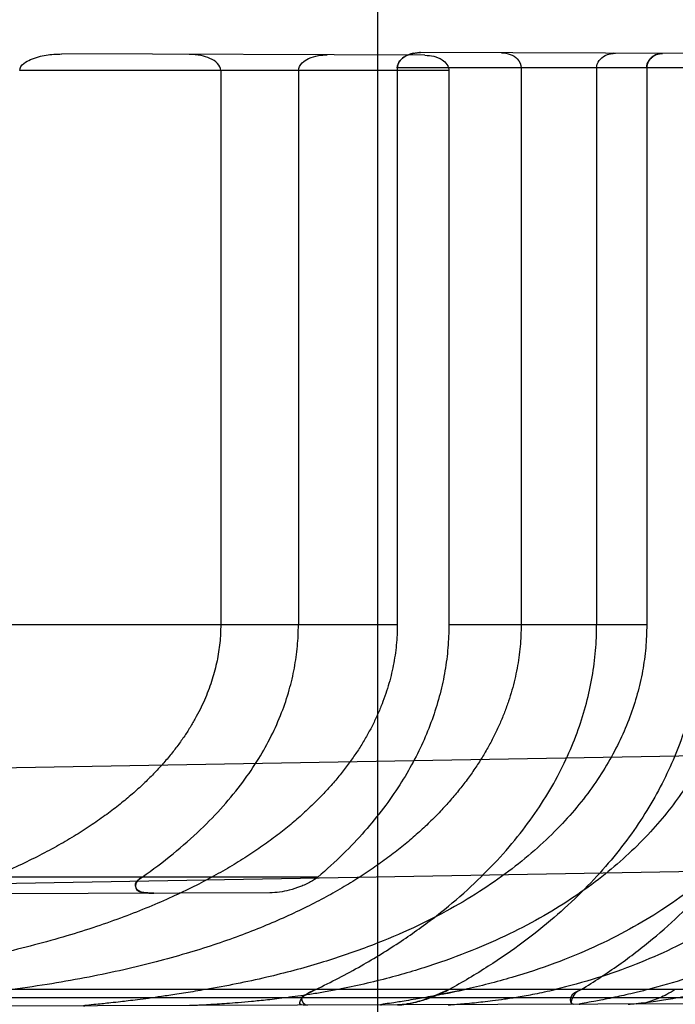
# Model space of a CAD drawing. Header units: millimetres. Extents: x 0 to 297, y 0 to 210.
# Tile 288 of 499: x 144.991 to 145.11, y 157.092 to 157.272. Entities that reach past the tile are written whole.
import ezdxf

# ---------------------------------------------------------------- set-up
doc = ezdxf.new("R2010")
doc.units = ezdxf.units.MM
doc.header["$LTSCALE"] = 16.335
doc.layers.get('0').update_dxf_attribs({"linetype": 'CONTINUOUS'})
doc.layers.add('INTFCLR_1', color=7, linetype='CONTINUOUS')

msp = doc.modelspace()

# ---------------------------------------------------------------- linework, layer by layer
at = {"color": 9, "linetype": 'Continuous'}
msp.add_line((145.0558034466, 160.9289189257), (145.0558034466, 148.0124647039), dxfattribs=at)
at = {"layer": 'INTFCLR_1', "color": 9, "linetype": 'Continuous'}
for p, q in [((145.0644739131, 157.2652517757), (144.9982187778, 157.2654830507)), ((145.2454997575, 157.2651077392), (145.0636433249, 157.2657425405)), ((145.0688330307, 157.2624668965), (144.9905592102, 157.2624668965)), ((145.2455620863, 157.2629547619), (145.0594220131, 157.2629547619)), ((145.0594220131, 157.1614547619), (144.8526077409, 157.161454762)), ((145.1049143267, 157.1614547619), (145.0688328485, 157.1614532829)), ((145.2188524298, 157.1393620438), (144.8596077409, 157.1330914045)), ((144.8840466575, 157.1125147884), (145.2329070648, 157.1186041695)), ((145.0449501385, 157.1154668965), (144.9283029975, 157.1154668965)), ((145.0361849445, 157.1125832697), (144.9291496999, 157.1122096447)), ((145.1838468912, 157.0949547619), (144.9423188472, 157.0949547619)), ((145.1234130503, 157.093463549), (144.8596077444, 157.0934539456)), ((145.1798068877, 157.0925724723), (144.8596077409, 157.0914547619))]:
    msp.add_line(p, q, dxfattribs=at)
at = {"layer": 'INTFCLR_1', "color": 7, "linetype": 'Continuous'}
for p, q in [((145.0636433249, 157.2657425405), (145.0634828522, 157.2657410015)), ((145.0988373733, 157.2656040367), (145.098713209, 157.2655919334)), ((145.0688841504, 157.0949547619), (145.0653436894, 157.0934130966))]:
    msp.add_line(p, q, dxfattribs=at)
at = {"layer": 'INTFCLR_1', "color": 6, "linetype": 'Continuous'}
for p, q in [((145.0272228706, 157.2624668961), (145.0272228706, 157.1614547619)), ((145.0413873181, 157.2624668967), (145.0413873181, 157.1614547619)), ((145.0594220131, 157.2629547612), (145.0594220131, 157.1614547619)), ((145.0688330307, 157.2624668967), (145.0688330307, 157.1614547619)), ((145.0820095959, 157.2629547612), (145.0820095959, 157.1614547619)), ((145.0957812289, 157.2629547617), (145.0957812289, 157.1614547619)), ((145.1049143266, 157.2629547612), (145.1049143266, 157.1614547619))]:
    msp.add_line(p, q, dxfattribs=at)
at = {"layer": 'INTFCLR_1', "color": 7, "linetype": 'Continuous'}
for points in [[(145.0623474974, 157.2656083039), (145.0624774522, 157.2656345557), (145.0626105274, 157.2656584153), (145.062746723, 157.265679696), (145.0628855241, 157.2656981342), (145.0630274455, 157.2657136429), (145.0631740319, 157.2657261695), (145.063325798, 157.2657354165), (145.063482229, 157.2657409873), (145.0636433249, 157.2657425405)], [(145.0983463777, 157.2655343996), (145.0982295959, 157.2655090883), (145.098115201, 157.2654809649)], [(145.0983460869, 157.2655343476), (145.0984622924, 157.2655561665), (145.0985805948, 157.265574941), (145.0987009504, 157.2655905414), (145.0988232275, 157.2656028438), (145.0989473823, 157.2656116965), (145.0990734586, 157.2656169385), (145.0992014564, 157.2656184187)], [(145.1068533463, 157.2654434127), (145.1069514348, 157.2654726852), (145.1070512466, 157.2654989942), (145.1071527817, 157.2655221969), (145.1072560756, 157.2655421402), (145.1073610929, 157.2655587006), (145.107467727, 157.2655717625), (145.1075759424, 157.2655811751), (145.1076857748, 157.2655867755), (145.1077972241, 157.2655884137)]]:
    msp.add_lwpolyline(points, dxfattribs=at)
for centre, radius, start, end in [((145.04662481, 157.2560749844), 0.0092390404, 89.7966744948, 99.49599484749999), ((145.0217471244, 157.3224556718), 0.2329232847, 281.3772672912, 282.3871695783)]:
    msp.add_arc(centre, radius, start, end, dxfattribs=at)
at = {"layer": 'INTFCLR_1', "color": 6, "linetype": 'Continuous'}
for points, knots in [([(144.9905592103, 157.2624668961), (144.9905592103, 157.2629680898), (144.9912510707, 157.2638485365), (144.9925514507, 157.2645223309), (144.9939428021, 157.264992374), (144.9958455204, 157.2653807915), (144.9972693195, 157.2654863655), (144.9982187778, 157.2654830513)], [0, 0, 0, 0, 0.172488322, 0.3316086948, 0.5117543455, 0.6732371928, 1, 1, 1, 1]), ([(145.0272228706, 157.2624668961), (145.0272228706, 157.2629312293), (145.0266806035, 157.2639374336), (145.0252841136, 157.2647388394), (145.0234983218, 157.2652806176), (145.0221983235, 157.2653993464), (145.0214580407, 157.2654019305)], [0, 0, 0, 0, 0.1999320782, 0.4430199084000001, 0.6812479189, 1, 1, 1, 1]), ([(145.0784182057, 157.2656909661), (145.0789586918, 157.2656890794), (145.080023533, 157.2655063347), (145.0814780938, 157.2646551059), (145.0820095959, 157.2635414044), (145.0820095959, 157.2629547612)], [0, 0, 0, 0, 0.3289940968, 0.6429122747, 1, 1, 1, 1]), ([(145.064473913, 157.2652517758), (145.0650080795, 157.2652499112), (145.0661044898, 157.2651137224), (145.0678413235, 157.2644791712), (145.0688330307, 157.2632349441), (145.0688330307, 157.2624668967)], [0, 0, 0, 0, 0.2876281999, 0.5864383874, 1, 1, 1, 1]), ([(145.0594220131, 157.1614547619), (145.0594220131, 157.1608369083), (145.0593918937, 157.1595991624), (145.0592561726, 157.1577424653), (145.0590291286, 157.1558833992), (145.0587094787, 157.1540208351), (145.0582954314, 157.1521537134), (145.057784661, 157.1502810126), (145.057174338, 157.1484019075), (145.0564610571, 157.146515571), (145.0556409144, 157.1446214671), (145.0547093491, 157.142719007), (145.0536613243, 157.1408080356), (145.0524910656, 157.1388883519), (145.0511923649, 157.1369603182), (145.0497581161, 157.135024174), (145.0481807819, 157.1330808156), (145.0464517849, 157.1311310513), (145.0445621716, 157.1291764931), (145.0425017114, 157.1272186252), (145.0402597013, 157.1252597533), (145.0378238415, 157.1233020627), (145.0351812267, 157.1213486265), (145.032317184, 157.1194026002), (145.0292162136, 157.1174680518), (145.0258600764, 157.1155488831), (145.0222285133, 157.1136496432), (145.0182987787, 157.1117755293), (145.0140454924, 157.1099324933), (145.0094359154, 157.1081256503), (145.0044339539, 157.1063618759), (144.9990134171, 157.1046539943), (144.993169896, 157.1030212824), (144.9869250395, 157.1014863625), (144.9803075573, 157.1000672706), (144.9733397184, 157.0987747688), (144.9660328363, 157.0976135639), (144.9583994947, 157.0965854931), (144.9504600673, 157.0956900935), (144.9450634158, 157.0951871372), (144.9423188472, 157.0949547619)], [0, 0, 0, 0, 0.012667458, 0.0253723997, 0.0381539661, 0.0510506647, 0.0641026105, 0.077349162, 0.09083272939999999, 0.1045945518, 0.1186806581, 0.1331349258, 0.148008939, 0.1633495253, 0.1792137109, 0.1956533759, 0.2127338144, 0.230513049, 0.2490649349, 0.2684551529, 0.2887699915, 0.310087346, 0.3325084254, 0.3561274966, 0.381060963, 0.4074244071, 0.4353730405, 0.4650646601, 0.4966667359, 0.5303901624, 0.5665522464, 0.6053864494, 0.6468881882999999, 0.6909253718, 0.7372107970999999, 0.7856275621, 0.8362020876, 0.8888836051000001, 0.9435285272, 1, 1, 1, 1]), ([(145.0272228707, 157.1614547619), (145.0272228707, 157.1609053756), (145.0271948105, 157.1598044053), (145.0270683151, 157.1581523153), (145.0268564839, 157.1564966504), (145.0265577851, 157.1548356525), (145.0261700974, 157.1531677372), (145.0256906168, 157.1514911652), (145.0251159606, 157.1498045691), (145.0244419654, 157.1481063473), (145.0236639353, 157.1463954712), (145.0227762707, 157.1446706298), (145.0217728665, 157.1429311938), (145.0206465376, 157.1411762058), (145.0193895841, 157.1394054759), (145.0179931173, 157.1376186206), (145.0164476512, 157.1358160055), (145.0147424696, 157.1339980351), (145.0128659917, 157.1321656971), (145.0108053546, 157.1303202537), (145.0085463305, 157.1284633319), (145.0060733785, 157.1265971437), (145.0033692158, 157.1247242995), (145.0004153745, 157.1228483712), (144.9971905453, 157.1209729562), (144.993671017, 157.1191023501), (144.989830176, 157.1172415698), (144.9871371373, 157.1160562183), (144.9857333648, 157.1154668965)], [0, 0, 0, 0, 0.0251332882, 0.0503577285, 0.0757698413, 0.1014607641, 0.1275311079, 0.1540746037, 0.1812022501, 0.2090116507, 0.2376261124, 0.2671503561, 0.2977215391, 0.3294577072, 0.3625147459, 0.3970276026, 0.4331693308, 0.4711030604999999, 0.5110180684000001, 0.5531152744, 0.5976127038, 0.6447581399, 0.6948064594, 0.7480544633, 0.8047969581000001, 0.8654272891, 0.9303506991, 1, 1, 1, 1]), ([(145.0820095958, 157.1614547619), (145.0820095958, 157.1607924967), (145.0819788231, 157.1594661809), (145.0818402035, 157.1574771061), (145.0816085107, 157.1554869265), (145.0812827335, 157.1534950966), (145.0808614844, 157.1515012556), (145.0803429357, 157.1495049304), (145.0797249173, 157.1475059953), (145.0790047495, 157.1455040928), (145.0781794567, 157.1434993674), (145.0772454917, 157.1414917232), (145.0761990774, 157.1394816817), (145.0750357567, 157.1374694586), (145.0737508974, 157.1354559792), (145.072339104, 157.1334418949), (145.0707948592, 157.1314286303), (145.0691117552, 157.1294173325), (145.0672832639, 157.1274099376), (145.0653018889, 157.1254082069), (145.0631599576, 157.1234146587), (145.0608487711, 157.1214317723), (145.0583592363, 157.119462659), (145.0556811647, 157.1175105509), (145.0528035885, 157.1155791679), (145.0497144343, 157.1136725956), (145.046400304, 157.111795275), (145.0428464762, 157.1099521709), (145.039035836, 157.1081483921), (145.0349490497, 157.1063895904), (145.0305636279, 157.1046818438), (145.0258551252, 157.1030323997), (145.0207902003, 157.1014475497), (145.015326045, 157.0999338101), (145.0094282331, 157.0985034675), (145.0030885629, 157.0971756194), (144.9963271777, 157.0959713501), (144.9916726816, 157.0952788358), (144.989281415, 157.0949547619)], [0, 0, 0, 0, 0.0160166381, 0.0320714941, 0.0482053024, 0.0644559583, 0.0808659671, 0.0974726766, 0.1143210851, 0.131449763, 0.1489078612, 0.1667345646, 0.1849828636, 0.2036948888, 0.2229287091, 0.2427297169, 0.2631612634, 0.2842738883, 0.3061380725, 0.3288114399, 0.3523710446, 0.3768853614, 0.4024393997, 0.4291164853, 0.4570136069, 0.4862340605, 0.5168890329, 0.5491093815, 0.5830316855, 0.6188292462, 0.6566887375, 0.6968265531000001, 0.7394643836, 0.7850150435, 0.8339279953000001, 0.8862106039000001, 0.9416394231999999, 1, 1, 1, 1]), ([(145.012900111, 157.1154668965), (145.0148294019, 157.116807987), (145.0185006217, 157.1195496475), (145.023435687, 157.1238808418), (145.0276765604, 157.1282626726), (145.0312182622, 157.1325990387), (145.0341346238, 157.136886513), (145.0364999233, 157.1411255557), (145.0383593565, 157.1453100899), (145.0397557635, 157.1494622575), (145.0407108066, 157.1535166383), (145.041268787, 157.1574992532), (145.0413872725, 157.1601461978), (145.041387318, 157.1614547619)], [0, 0, 0, 0, 0.1252655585, 0.2440158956, 0.3496819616, 0.4500114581, 0.542136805, 0.6257672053, 0.7084814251, 0.785901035, 0.8589767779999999, 0.9302362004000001, 1, 1, 1, 1]), ([(145.1049143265, 157.1614547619), (145.1049143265, 157.1600486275), (145.1047871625, 157.1572252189), (145.1042131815, 157.1530027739), (145.1032510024, 157.1487875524), (145.1018930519, 157.14459185), (145.1001240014, 157.1404137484), (145.0979310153, 157.1362686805), (145.0952822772, 157.1321457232), (145.0921771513, 157.1280970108), (145.0885563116, 157.1240905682), (145.0844163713, 157.1201806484), (145.0796731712, 157.1163466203), (145.0743047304, 157.1126350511), (145.0682166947, 157.1090560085), (145.061393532, 157.1056750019), (145.0537458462, 157.1025193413), (145.0450980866, 157.0996058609), (145.0352582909, 157.0969904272), (145.0282209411, 157.0955877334), (145.0244979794, 157.0949547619)], [0, 0, 0, 0, 0.0372382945, 0.0747279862, 0.1127063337, 0.1515879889, 0.1913654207, 0.2327135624, 0.2756260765, 0.3209930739, 0.3676830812, 0.41849154, 0.4716393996, 0.5290496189, 0.5911734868, 0.6585007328, 0.7305466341, 0.8101065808, 0.8999909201, 1, 1, 1, 1]), ([(145.0445442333, 157.0949547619), (145.0473533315, 157.0963054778), (145.052656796, 157.0990678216), (145.0600129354, 157.1035781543), (145.0664854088, 157.1082219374), (145.0721406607, 157.1129570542), (145.0770803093, 157.1177808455), (145.0813254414, 157.1226397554), (145.0849516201, 157.1275416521), (145.0879929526, 157.1324471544), (145.0904941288, 157.1373601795), (145.0924796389, 157.1422518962), (145.093980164, 157.1470985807), (145.0950279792, 157.1519142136), (145.0956461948, 157.1567003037), (145.095781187, 157.1598769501), (145.0957812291, 157.1614547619)], [0, 0, 0, 0, 0.1055631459, 0.202331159, 0.2919990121, 0.3751053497, 0.4518928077, 0.5255983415, 0.5933801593, 0.6581700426, 0.7208505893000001, 0.7798644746, 0.8367515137, 0.8924730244, 0.9465637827, 1, 1, 1, 1]), ([(145.0688330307, 157.1614547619), (145.0688329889, 157.1600531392), (145.0687134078, 157.1572415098), (145.0681758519, 157.1530354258), (145.0672737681, 157.1488222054), (145.0659996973, 157.1446166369), (145.0643552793, 157.1404536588), (145.062328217, 157.1363136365), (145.0598690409, 157.1321416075), (145.0569151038, 157.127913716), (145.0534669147, 157.123703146), (145.0494750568, 157.11949726), (145.04653623, 157.1168185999), (145.0449501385, 157.1154668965)], [0, 0, 0, 0, 0.07860382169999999, 0.1575970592, 0.2375311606, 0.3199568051, 0.4037503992, 0.4882732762, 0.578212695, 0.6750721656, 0.7772265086, 0.8831316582, 1, 1, 1, 1]), ([(145.1212081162, 157.1614547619), (145.1212081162, 157.1600135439), (145.1210839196, 157.157120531), (145.120522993, 157.1527972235), (145.1195852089, 157.1484875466), (145.1182661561, 157.1442093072), (145.1165598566, 157.1399741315), (145.1144492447, 157.1357718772), (145.1119257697, 157.1316307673), (145.1089686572, 157.127552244), (145.1055558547, 157.1235467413), (145.1016715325, 157.1196475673), (145.0972544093, 157.115837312), (145.0923288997, 157.1121899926), (145.0867744, 157.1086708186), (145.0806314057, 157.10536756), (145.0737716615, 157.1022724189), (145.0662012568, 157.0994572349), (145.0577482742, 157.0969384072), (145.0517816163, 157.0955756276), (145.0486291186, 157.0949547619)], [0, 0, 0, 0, 0.0405302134, 0.0813143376, 0.1224569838, 0.1644135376, 0.2070668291, 0.250714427, 0.2965118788, 0.3432907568, 0.3922413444, 0.4443486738, 0.4979133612, 0.5561428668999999, 0.6165462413, 0.6826768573, 0.7521219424, 0.8280242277, 0.909641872, 1, 1, 1, 1]), ([(145.114893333, 157.1614547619), (145.1148932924, 157.1597979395), (145.1147578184, 157.1564786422), (145.1141410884, 157.151506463), (145.1131115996, 157.146553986), (145.1116581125, 157.1416140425), (145.1097704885, 157.1366960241), (145.1074243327, 157.1317896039), (145.1046002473, 157.1269076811), (145.1012694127, 157.1220597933), (145.0974042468, 157.1172654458), (145.0929834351, 157.1125520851), (145.0879748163, 157.1079374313), (145.0823105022, 157.1034198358), (145.0759229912, 157.0990186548), (145.0713103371, 157.0962888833), (145.0688841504, 157.0949547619)], [0, 0, 0, 0, 0.05853908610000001, 0.117218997, 0.1768356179, 0.2370608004, 0.2989604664, 0.3627605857, 0.4290160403, 0.4980290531, 0.5703745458, 0.646395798, 0.7261424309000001, 0.8107932, 0.9021723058, 1, 1, 1, 1]), ([(145.1387734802, 157.1614547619), (145.1387734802, 157.1598983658), (145.1386363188, 157.1567742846), (145.1380198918, 157.1521053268), (145.1369885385, 157.1474587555), (145.1355349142, 157.1428442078), (145.1336549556, 157.1382842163), (145.1313409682, 157.1337959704), (145.1285918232, 157.1294067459), (145.1253733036, 157.1250983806), (145.1216990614, 157.1209330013), (145.1175111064, 157.1168830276), (145.1128311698, 157.1130146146), (145.1075605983, 157.1093005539), (145.1017039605, 157.1058030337), (145.0951875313, 157.1025441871), (145.0880177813, 157.0995944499), (145.080140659, 157.0969945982), (145.0746064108, 157.0955887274), (145.0717130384, 157.0949547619)], [0, 0, 0, 0, 0.0457072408, 0.09169605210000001, 0.1381381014, 0.1853072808, 0.2336027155, 0.2828101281, 0.3334272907, 0.3855250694, 0.4405699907, 0.4963622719, 0.5564478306, 0.6186985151, 0.6855362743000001, 0.756587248, 0.8324711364, 0.9130135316, 1, 1, 1, 1]), ([(145.1511386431, 157.1614547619), (145.1511386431, 157.1598658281), (145.1510035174, 157.1566839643), (145.1503941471, 157.1519289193), (145.1493747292, 157.1471996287), (145.1479457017, 157.1425242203), (145.146102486, 157.1379064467), (145.1438449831, 157.1333810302), (145.1411569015, 157.1289424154), (145.1380350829, 157.1246181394), (145.1344655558, 157.1204252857), (145.1304295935, 157.1163774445), (145.1259316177, 157.1125193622), (145.1209326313, 157.1088550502), (145.1154469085, 157.1054378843), (145.1094319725, 157.1022841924), (145.1028892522, 157.099440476), (145.0957709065, 157.0969364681), (145.0907835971, 157.095570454), (145.0881950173, 157.0949547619)], [0, 0, 0, 0, 0.04821679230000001, 0.0965044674, 0.1453076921, 0.1948477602, 0.2446870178, 0.2960153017, 0.3481358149, 0.4019819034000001, 0.4576846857, 0.5150568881, 0.5752645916, 0.63732814, 0.7029646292, 0.7712006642, 0.8432372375, 0.9192572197, 1, 1, 1, 1]), ([(145.0929750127, 157.0949547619), (145.0953160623, 157.096377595), (145.0997698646, 157.0992972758), (145.1059379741, 157.1040214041), (145.111416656, 157.1089066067), (145.1162402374, 157.1139165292), (145.1204442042, 157.1190165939), (145.1240683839, 157.1241903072), (145.1271485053, 157.1294277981), (145.1297112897, 157.1347134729), (145.1317771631, 157.1400315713), (145.1333626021, 157.1453716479), (145.1344840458, 157.1507271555), (145.1351528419, 157.1560906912), (145.135301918, 157.1596720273), (145.1353019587, 157.1614547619)], [0, 0, 0, 0, 0.0996864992, 0.1935880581, 0.2824675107, 0.3665346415, 0.4464071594, 0.5227306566, 0.5961542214, 0.6672703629, 0.7362522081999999, 0.8035295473, 0.8697438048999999, 0.935129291, 1, 1, 1, 1]), ([(145.1649179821, 157.1614547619), (145.1649179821, 157.1598420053), (145.1647844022, 157.1566127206), (145.1641821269, 157.1517876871), (145.1631762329, 157.1469961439), (145.161767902, 157.142261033), (145.1599540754, 157.137591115), (145.1577369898, 157.133023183), (145.1551055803, 157.1285532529), (145.1520659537, 157.1242192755), (145.1485994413, 157.1200221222), (145.1447099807, 157.1159968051), (145.1403871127, 157.1121632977), (145.1356265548, 157.1085484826), (145.1304235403, 157.1051820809), (145.1247753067, 157.1020961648), (145.1186727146, 157.0993200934), (145.1121080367, 157.0968886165), (145.1075238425, 157.0955548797), (145.105160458, 157.0949547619)], [0, 0, 0, 0, 0.0502076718, 0.1004829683, 0.1512123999, 0.202452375, 0.254105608, 0.3070045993, 0.3603502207, 0.4154150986, 0.4716304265, 0.5296464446, 0.5894967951, 0.6513269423, 0.7155570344, 0.7822425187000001, 0.8515171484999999, 0.9240891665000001, 1, 1, 1, 1]), ([(145.0150491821, 157.1125094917), (145.0145494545, 157.1125077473), (145.0135981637, 157.1126020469), (145.0120396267, 157.1127213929), (145.0113534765, 157.1145310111), (145.0124383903, 157.1151459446), (145.0129001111, 157.1154668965)], [0, 0, 0, 0, 0.2507130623, 0.4940618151, 0.7178894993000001, 1, 1, 1, 1]), ([(145.012900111, 157.1154668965), (145.0125269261, 157.1152074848), (145.011703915, 157.1147362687), (145.011597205, 157.1129452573), (145.0134062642, 157.1126024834), (145.0144222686, 157.1125073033), (145.0150491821, 157.1125094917)], [0, 0, 0, 0, 0.2272681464, 0.4506036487, 0.6865095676, 1, 1, 1, 1]), ([(145.0449501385, 157.1154668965), (145.0445401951, 157.1151175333), (145.0435054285, 157.1144499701), (145.0417378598, 157.1136559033), (145.0392702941, 157.1128908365), (145.0373726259, 157.1125874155), (145.0361849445, 157.1125832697)], [0, 0, 0, 0, 0.1726227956, 0.391670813, 0.6193544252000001, 1, 1, 1, 1]), ([(145.0430607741, 157.0920951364), (145.0425913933, 157.092093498), (145.0410908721, 157.0920387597), (145.0426154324, 157.0943182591), (145.0437684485, 157.0945817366), (145.0445442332, 157.0949547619)], [0, 0, 0, 0, 0.2579938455, 0.5268623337, 1, 1, 1, 1]), ([(145.0430607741, 157.0920951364), (145.0425913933, 157.092093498), (145.0410908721, 157.0920387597), (145.0426154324, 157.0943182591), (145.0437684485, 157.0945817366), (145.0445442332, 157.0949547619)], [0, 0, 0, 0, 0.2579938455, 0.5268623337, 1, 1, 1, 1]), ([(145.0445442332, 157.0949547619), (145.044084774, 157.0947338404), (145.043335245, 157.0942146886), (145.0412919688, 157.0935851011), (145.042496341, 157.0920931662), (145.0430607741, 157.0920951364)], [0, 0, 0, 0, 0.3224572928, 0.642993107, 1, 1, 1, 1]), ([(145.0929750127, 157.0949547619), (145.0925800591, 157.0947147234), (145.0916422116, 157.0944950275), (145.0908257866, 157.0922618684), (145.0914762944, 157.0922641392)], [0, 0, 0, 0, 0.4153691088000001, 1, 1, 1, 1]), ([(145.0914762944, 157.0922641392), (145.0910162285, 157.0922625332), (145.090836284, 157.0944215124), (145.0923188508, 157.0945559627), (145.0929750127, 157.0949547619)], [0, 0, 0, 0, 0.3746744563, 1, 1, 1, 1]), ([(145.1101310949, 157.0949547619), (145.1096295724, 157.0946250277), (145.108697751, 157.0940935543), (145.1073062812, 157.0934352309), (145.1055299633, 157.0927518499), (145.1041168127, 157.0923082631), (145.1031426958, 157.0923048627)], [0, 0, 0, 0, 0.2390663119, 0.4265237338, 0.6120011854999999, 1, 1, 1, 1])]:
    msp.add_open_spline(points, degree=3, knots=knots, dxfattribs=at)
at = {"layer": 'INTFCLR_1', "color": 7, "linetype": 'Continuous'}
for points, knots in [([(145.0623498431, 157.2656088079), (145.0617507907, 157.265480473), (145.0604443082, 157.265031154), (145.059416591, 157.2637252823), (145.0594220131, 157.2629547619)], [0, 0, 0, 0, 0.4429234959, 1, 1, 1, 1]), ([(145.059422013, 157.2629547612), (145.0594220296, 157.2634129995), (145.0598189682, 157.2643437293), (145.0613252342, 157.2654527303), (145.0627387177, 157.2657349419), (145.0636433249, 157.265742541)], [0, 0, 0, 0, 0.2500934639, 0.5062736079, 1, 1, 1, 1]), ([(145.0957812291, 157.2629547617), (145.0957810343, 157.2634284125), (145.0961452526, 157.2643845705), (145.0974372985, 157.2653754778), (145.0985652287, 157.2656099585), (145.0992014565, 157.2656184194)], [0, 0, 0, 0, 0.2997743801, 0.5972947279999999, 1, 1, 1, 1]), ([(145.1077972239, 157.2655884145), (145.1072161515, 157.2655848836), (145.1057849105, 157.2652218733), (145.1049080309, 157.2637750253), (145.1049143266, 157.2629547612)], [0, 0, 0, 0, 0.4146532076, 1, 1, 1, 1]), ([(145.1049143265, 157.2629547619), (145.104914, 157.2634306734), (145.1052647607, 157.2645551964), (145.1062529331, 157.2652526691), (145.1068533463, 157.2654434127)], [0, 0, 0, 0, 0.4303406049, 1, 1, 1, 1]), ([(145.041387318, 157.2624668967), (145.0413877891, 157.2629918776), (145.0419751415, 157.2639482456), (145.0433733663, 157.2647607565), (145.0449555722, 157.2652241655), (145.0461200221, 157.2653120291), (145.0466575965, 157.2653139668)], [0, 0, 0, 0, 0.2439498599, 0.4596668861, 0.7501966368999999, 1, 1, 1, 1]), ([(145.0244979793, 157.0949547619), (145.0238625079, 157.0948465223), (145.0226449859, 157.0946426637), (145.0208923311, 157.0943578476), (145.0192845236, 157.0941052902), (145.0178108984, 157.0938816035), (145.0160839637, 157.0936283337), (145.0141812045, 157.0933625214), (145.0121599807, 157.093097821), (145.010456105, 157.0928875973), (145.0088227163, 157.0926965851), (145.0073499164, 157.0925335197), (145.0057425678, 157.0923653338), (145.0046249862, 157.0922562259), (145.0016375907, 157.0919514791), (145.0023517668, 157.0919530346)], [0, 0, 0, 0, 0.0865139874, 0.1656755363, 0.2383060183, 0.3049398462, 0.3657147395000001, 0.4725471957, 0.5628231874, 0.6391568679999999, 0.7033489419, 0.7822410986, 0.8432700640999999, 0.904151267, 1, 1, 1, 1]), ([(145.0486291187, 157.0949547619), (145.0477369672, 157.0947805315), (145.046029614, 157.0944651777), (145.0435796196, 157.0940680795), (145.0413554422, 157.0937432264), (145.0393397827, 157.0934757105), (145.0375052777, 157.0932525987), (145.0358261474, 157.0930643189), (145.0342927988, 157.0929048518), (145.0325000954, 157.0927311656), (145.030531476, 157.0925582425), (145.0284358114, 157.0923953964), (145.026654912, 157.0922720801), (145.0249581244, 157.0921666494), (145.0232766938, 157.0920788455), (145.0220967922, 157.0920246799), (145.0215225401, 157.0920199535)], [0, 0, 0, 0, 0.0999261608, 0.1908433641, 0.2728249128, 0.3470143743, 0.4143606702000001, 0.4759730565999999, 0.5327541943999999, 0.5838278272, 0.6739649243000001, 0.7499912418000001, 0.8148933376, 0.870206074, 0.9368708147, 1, 1, 1, 1]), ([(145.0717130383, 157.0949547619), (145.0712545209, 157.0948541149), (145.0699940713, 157.0945815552), (145.0680601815, 157.0941785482), (145.0660172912, 157.0937771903), (145.0643032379, 157.093458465), (145.0626730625, 157.093171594), (145.0612062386, 157.0929264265), (145.0595995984, 157.0926766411), (145.058587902, 157.0925193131), (145.0559002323, 157.0921423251), (145.0565197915, 157.0921421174)], [0, 0, 0, 0, 0.0911261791, 0.2503219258, 0.3835296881, 0.4950436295, 0.589380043, 0.7027926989, 0.7919121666, 0.8797315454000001, 1, 1, 1, 1]), ([(145.0688830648, 157.0949529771), (145.0680578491, 157.0944962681), (145.0667041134, 157.0938949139), (145.0648709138, 157.0932378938), (145.0631709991, 157.0927265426), (145.0613993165, 157.0923211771), (145.0600577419, 157.0921525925), (145.0594827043, 157.0921518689)], [0, 0, 0, 0, 0.2864805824, 0.4481844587, 0.5915138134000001, 0.825336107, 1, 1, 1, 1]), ([(145.068732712, 157.0921847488), (145.069244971, 157.0921899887), (145.0702241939, 157.0922670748), (145.0718147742, 157.0923931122), (145.0734006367, 157.0925469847), (145.0751177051, 157.0927324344), (145.0769356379, 157.0929517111), (145.079092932, 157.0932437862), (145.0811333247, 157.0935579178), (145.0829908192, 157.0938766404), (145.0845882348, 157.0941737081), (145.0863406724, 157.0945293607), (145.0875590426, 157.0948043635), (145.0881950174, 157.0949547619)], [0, 0, 0, 0, 0.0780861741, 0.1495495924, 0.243271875, 0.3209142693, 0.4128019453, 0.5223713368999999, 0.6527318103, 0.7274516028, 0.8096343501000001, 0.9003864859, 1, 1, 1, 1]), ([(145.1051604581, 157.0949547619), (145.1044291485, 157.0947687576), (145.1030832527, 157.0944354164), (145.1012239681, 157.0939987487), (145.0994554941, 157.093607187), (145.0978726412, 157.093274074), (145.0961387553, 157.0929441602), (145.0950372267, 157.092716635), (145.092085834, 157.0922693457), (145.0927722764, 157.092268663)], [0, 0, 0, 0, 0.1785534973, 0.3278508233, 0.4527552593, 0.6044560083, 0.721333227, 0.8375724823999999, 1, 1, 1, 1]), ([(145.1015347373, 157.0922992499), (145.1020268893, 157.0923046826), (145.1030991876, 157.0924258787), (145.1047568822, 157.0926005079), (145.1064078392, 157.0928189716), (145.1080556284, 157.0930595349), (145.1098048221, 157.0933440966), (145.1118955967, 157.0937253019), (145.1138812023, 157.0941389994), (145.1156984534, 157.094562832), (145.1166904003, 157.0948166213), (145.1172084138, 157.0949547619)], [0, 0, 0, 0, 0.09276043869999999, 0.2029032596, 0.3143559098, 0.4065338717, 0.5167598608, 0.648332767, 0.8070470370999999, 0.8989593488, 1, 1, 1, 1]), ([(145.0594833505, 157.0921524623), (145.059993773, 157.092154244), (145.061139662, 157.0922835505), (145.0631061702, 157.092697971), (145.0645426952, 157.0931344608), (145.0653558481, 157.0934173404)], [0, 0, 0, 0, 0.2540794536, 0.571435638, 1, 1, 1, 1])]:
    msp.add_open_spline(points, degree=3, knots=knots, dxfattribs=at)

doc.saveas('drawing.dxf')
